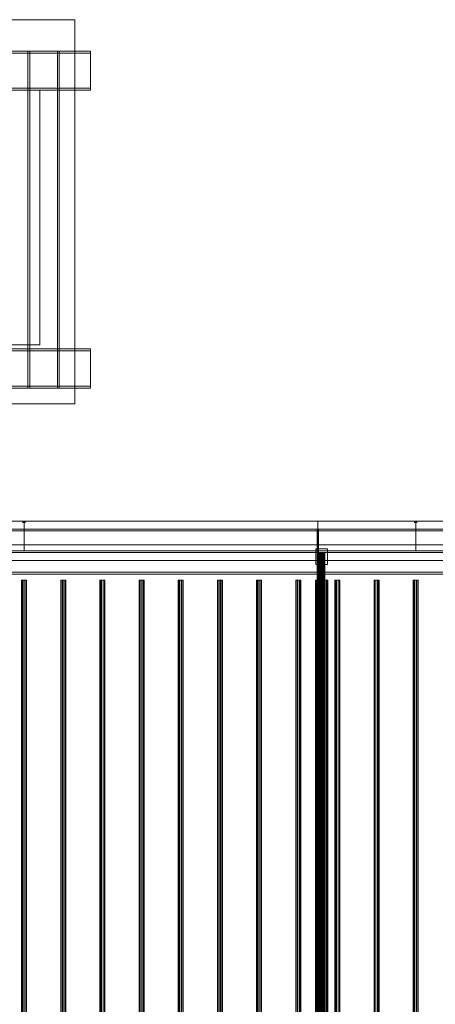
# Model space of a CAD drawing. Header units: millimetres. Extents: x -2233 to 61924, y -68080 to 6847.
# Tile 932 of 1056: x 47450 to 48511, y -17832 to -15320. Entities that reach past the tile are written whole.
import ezdxf

# ---------------------------------------------------------------- set-up
doc = ezdxf.new("R2010")
doc.units = ezdxf.units.MM
doc.layers.add('superior_secador', color=7, linetype='Continuous', lineweight=0)

msp = doc.modelspace()

# ---------------------------------------------------------------- linework, layer by layer
at = {"layer": 'superior_secador'}
for p, q in [((47431.134, -15320), (47591.134, -15320)), ((47591.134, -15320), (47591.134, -16300)), ((46141.134, -15400), (47631.134, -15400)), ((47471.134, -16260), (47471.134, -15400)), ((47471.134, -15400), (47551.134, -15400)), ((47471.134, -15400), (47476.134, -15400)), ((47476.134, -15400), (47476.134, -16260)), ((47546.134, -16260), (47546.134, -15400)), ((47546.134, -15400), (47551.134, -15400)), ((47551.134, -15400), (47551.134, -16260)), ((47631.134, -15400), (47631.134, -15500)), ((47631.134, -15400), (47631.134, -15405)), ((47631.134, -15405), (46141.134, -15405)), ((46141.134, -15495), (47631.134, -15495)), ((47631.134, -15500), (46141.134, -15500)), ((47041.134, -15500), (47501.134, -15500)), ((47501.134, -15500), (47501.134, -16150)), ((47631.134, -15495), (47631.134, -15500)), ((47501.134, -16150), (47041.134, -16150)), ((46141.134, -16160), (47631.134, -16160)), ((47631.134, -16165), (46141.134, -16165)), ((47631.134, -16160), (47631.134, -16260)), ((47631.134, -16160), (47631.134, -16165)), ((46141.134, -16255), (47631.134, -16255)), ((47631.134, -16255), (47631.134, -16260)), ((47631.134, -16260), (46141.134, -16260)), ((47551.134, -16260), (47471.134, -16260)), ((47476.134, -16260), (47471.134, -16260)), ((47551.134, -16260), (47546.134, -16260)), ((47591.134, -16300), (47431.134, -16300)), ((40461.134, -16600), (60461.134, -16600)), ((46886.134, -16600), (47461.134, -16600)), ((47211.134, -16600), (48211.134, -16600)), ((47458.134, -16603), (47458.134, -16600)), ((47458.134, -16600), (47464.134, -16600)), ((47464.134, -16603), (47458.134, -16603)), ((47461.134, -16600), (47461.134, -16675)), ((47461.134, -16600), (48461.134, -16600)), ((47464.134, -16600), (47464.134, -16603)), ((48211.134, -16600), (48211.134, -19400)), ((48211.134, -16600), (49211.134, -16600)), ((48458.134, -16603), (48458.134, -16600)), ((48458.134, -16600), (48464.134, -16600)), ((48464.134, -16603), (48458.134, -16603)), ((48461.134, -16600), (48461.134, -16675)), ((48461.134, -16600), (49461.134, -16600)), ((48464.134, -16600), (48464.134, -16603)), ((60461.134, -16620), (40461.134, -16620)), ((60461.134, -16624), (40461.134, -16624)), ((48209.134, -19380), (48209.134, -16620)), ((48209.134, -16620), (48213.134, -16620)), ((48213.134, -16620), (48213.134, -19380)), ((40461.134, -16675), (60461.134, -16675)), ((60461.134, -16680), (40461.134, -16680)), ((40811.134, -16660), (60111.134, -16660)), ((47461.134, -16675), (46886.134, -16675)), ((48461.134, -16675), (47461.134, -16675)), ((48206.134, -16710), (48206.134, -16670)), ((48206.134, -16670), (48236.134, -16670)), ((48213.406, -16680), (48213.134, -16680)), ((48213.134, -16680), (48213.134, -19320)), ((48214.206, -16680), (48213.406, -16680)), ((48213.406, -16680), (48213.406, -19320)), ((48215.477, -16680), (48214.206, -16680)), ((48214.206, -16680), (48214.206, -19320)), ((48217.134, -16680), (48215.477, -16680)), ((48215.477, -16680), (48215.477, -19320)), ((48219.063, -16680), (48217.134, -16680)), ((48217.134, -16680), (48217.134, -19320)), ((48221.134, -16680), (48219.063, -16680)), ((48219.063, -16680), (48219.063, -19320)), ((48223.204, -16680), (48221.134, -16680)), ((48221.134, -16680), (48221.134, -19320)), ((48225.134, -16680), (48223.204, -16680)), ((48223.204, -16680), (48223.204, -19320)), ((48226.791, -16680), (48225.134, -16680)), ((48225.134, -16680), (48225.134, -19320)), ((48228.062, -16680), (48226.791, -16680)), ((48226.791, -16680), (48226.791, -19320)), ((48228.861, -16680), (48228.062, -16680)), ((48228.062, -16680), (48228.062, -19320)), ((48228.861, -16680), (48229.134, -16680)), ((48228.861, -16680), (48228.861, -19320)), ((48229.134, -19320), (48229.134, -16680)), ((48236.134, -16670), (48236.134, -16710)), ((49461.134, -16675), (48461.134, -16675)), ((60111.134, -16700), (40811.134, -16700)), ((40461.134, -16730), (60461.134, -16730)), ((48236.134, -16710), (48206.134, -16710)), ((60461.134, -16735), (40461.134, -16735)), ((47455.997, -16750), (47454.784, -16750)), ((47454.784, -16750), (47454.784, -19250)), ((47459.172, -16750), (47455.997, -16750)), ((47455.997, -16750), (47455.997, -19250)), ((47463.096, -16750), (47459.172, -16750)), ((47459.172, -16750), (47459.172, -19250)), ((47466.271, -16750), (47463.096, -16750)), ((47463.096, -16750), (47463.096, -19250)), ((47466.271, -16750), (47467.484, -16750)), ((47466.271, -16750), (47466.271, -19250)), ((47467.484, -19250), (47467.484, -16750)), ((47555.997, -16750), (47554.784, -16750)), ((47554.784, -16750), (47554.784, -19250)), ((47559.172, -16750), (47555.997, -16750)), ((47555.997, -16750), (47555.997, -19250)), ((47563.096, -16750), (47559.172, -16750)), ((47559.172, -16750), (47559.172, -19250)), ((47566.271, -16750), (47563.096, -16750)), ((47563.096, -16750), (47563.096, -19250)), ((47566.271, -16750), (47567.484, -16750)), ((47566.271, -16750), (47566.271, -19250)), ((47567.484, -19250), (47567.484, -16750)), ((47655.997, -16750), (47654.784, -16750)), ((47654.784, -16750), (47654.784, -19250)), ((47659.172, -16750), (47655.997, -16750)), ((47655.997, -16750), (47655.997, -19250)), ((47663.096, -16750), (47659.172, -16750)), ((47659.172, -16750), (47659.172, -19250)), ((47666.271, -16750), (47663.096, -16750)), ((47663.096, -16750), (47663.096, -19250)), ((47666.271, -16750), (47667.484, -16750)), ((47666.271, -16750), (47666.271, -19250)), ((47667.484, -19250), (47667.484, -16750)), ((47755.997, -16750), (47754.784, -16750)), ((47754.784, -16750), (47754.784, -19250)), ((47759.172, -16750), (47755.997, -16750)), ((47755.997, -16750), (47755.997, -19250)), ((47763.096, -16750), (47759.172, -16750)), ((47759.172, -16750), (47759.172, -19250)), ((47766.271, -16750), (47763.096, -16750)), ((47763.096, -16750), (47763.096, -19250)), ((47766.271, -16750), (47767.484, -16750)), ((47766.271, -16750), (47766.271, -19250)), ((47767.484, -19250), (47767.484, -16750)), ((47855.997, -16750), (47854.784, -16750)), ((47854.784, -16750), (47854.784, -19250)), ((47859.172, -16750), (47855.997, -16750)), ((47855.997, -16750), (47855.997, -19250)), ((47863.096, -16750), (47859.172, -16750)), ((47859.172, -16750), (47859.172, -19250)), ((47866.271, -16750), (47863.096, -16750)), ((47863.096, -16750), (47863.096, -19250)), ((47866.271, -16750), (47867.484, -16750)), ((47866.271, -16750), (47866.271, -19250)), ((47867.484, -19250), (47867.484, -16750)), ((47955.997, -16750), (47954.784, -16750)), ((47954.784, -16750), (47954.784, -19250)), ((47959.172, -16750), (47955.997, -16750)), ((47955.997, -16750), (47955.997, -19250)), ((47963.096, -16750), (47959.172, -16750)), ((47959.172, -16750), (47959.172, -19250)), ((47966.271, -16750), (47963.096, -16750)), ((47963.096, -16750), (47963.096, -19250)), ((47966.271, -16750), (47967.484, -16750)), ((47966.271, -16750), (47966.271, -19250)), ((47967.484, -19250), (47967.484, -16750)), ((48055.997, -16750), (48054.784, -16750)), ((48054.784, -16750), (48054.784, -19250)), ((48059.172, -16750), (48055.997, -16750)), ((48055.997, -16750), (48055.997, -19250)), ((48063.096, -16750), (48059.172, -16750)), ((48059.172, -16750), (48059.172, -19250)), ((48066.271, -16750), (48063.096, -16750)), ((48063.096, -16750), (48063.096, -19250)), ((48066.271, -16750), (48067.484, -16750)), ((48066.271, -16750), (48066.271, -19250)), ((48067.484, -19250), (48067.484, -16750)), ((48155.997, -16750), (48154.784, -16750)), ((48154.784, -16750), (48154.784, -19250)), ((48159.172, -16750), (48155.997, -16750)), ((48155.997, -16750), (48155.997, -19250)), ((48163.096, -16750), (48159.172, -16750)), ((48159.172, -16750), (48159.172, -19250)), ((48166.271, -16750), (48163.096, -16750)), ((48163.096, -16750), (48163.096, -19250)), ((48166.271, -16750), (48167.484, -16750)), ((48166.271, -16750), (48166.271, -19250)), ((48167.484, -19250), (48167.484, -16750)), ((48205.679, -16750), (48205.134, -16750)), ((48205.134, -16750), (48205.134, -19250)), ((48207.277, -16750), (48205.679, -16750)), ((48205.679, -16750), (48205.679, -19250)), ((48209.82, -16750), (48207.277, -16750)), ((48207.277, -16750), (48207.277, -19250)), ((48213.134, -16750), (48209.82, -16750)), ((48209.82, -16750), (48209.82, -19250)), ((48216.993, -16750), (48213.134, -16750)), ((48213.134, -16750), (48213.134, -19250)), ((48221.134, -16750), (48216.993, -16750)), ((48216.993, -16750), (48216.993, -19250)), ((48225.275, -16750), (48221.134, -16750)), ((48221.134, -16750), (48221.134, -19250)), ((48229.134, -16750), (48225.275, -16750)), ((48225.275, -16750), (48225.275, -19250)), ((48232.448, -16750), (48229.134, -16750)), ((48229.134, -16750), (48229.134, -19250)), ((48234.99, -16750), (48232.448, -16750)), ((48232.448, -16750), (48232.448, -19250)), ((48236.589, -16750), (48234.99, -16750)), ((48234.99, -16750), (48234.99, -19250)), ((48236.589, -16750), (48237.134, -16750)), ((48236.589, -16750), (48236.589, -19250)), ((48237.134, -19250), (48237.134, -16750)), ((48255.997, -16750), (48254.784, -16750)), ((48254.784, -16750), (48254.784, -19250)), ((48259.172, -16750), (48255.997, -16750)), ((48255.997, -16750), (48255.997, -19250)), ((48263.096, -16750), (48259.172, -16750)), ((48259.172, -16750), (48259.172, -19250)), ((48266.271, -16750), (48263.096, -16750)), ((48263.096, -16750), (48263.096, -19250)), ((48266.271, -16750), (48267.484, -16750)), ((48266.271, -16750), (48266.271, -19250)), ((48267.484, -19250), (48267.484, -16750)), ((48355.997, -16750), (48354.784, -16750)), ((48354.784, -16750), (48354.784, -19250)), ((48359.172, -16750), (48355.997, -16750)), ((48355.997, -16750), (48355.997, -19250)), ((48363.096, -16750), (48359.172, -16750)), ((48359.172, -16750), (48359.172, -19250)), ((48366.271, -16750), (48363.096, -16750)), ((48363.096, -16750), (48363.096, -19250)), ((48366.271, -16750), (48367.484, -16750)), ((48366.271, -16750), (48366.271, -19250)), ((48367.484, -19250), (48367.484, -16750)), ((48455.997, -16750), (48454.784, -16750)), ((48454.784, -16750), (48454.784, -19250)), ((48459.172, -16750), (48455.997, -16750)), ((48455.997, -16750), (48455.997, -19250)), ((48463.096, -16750), (48459.172, -16750)), ((48459.172, -16750), (48459.172, -19250)), ((48466.271, -16750), (48463.096, -16750)), ((48463.096, -16750), (48463.096, -19250)), ((48466.271, -16750), (48467.484, -16750)), ((48466.271, -16750), (48466.271, -19250)), ((48467.484, -19250), (48467.484, -16750))]:
    msp.add_line(p, q, dxfattribs=at)

doc.saveas('drawing.dxf')
